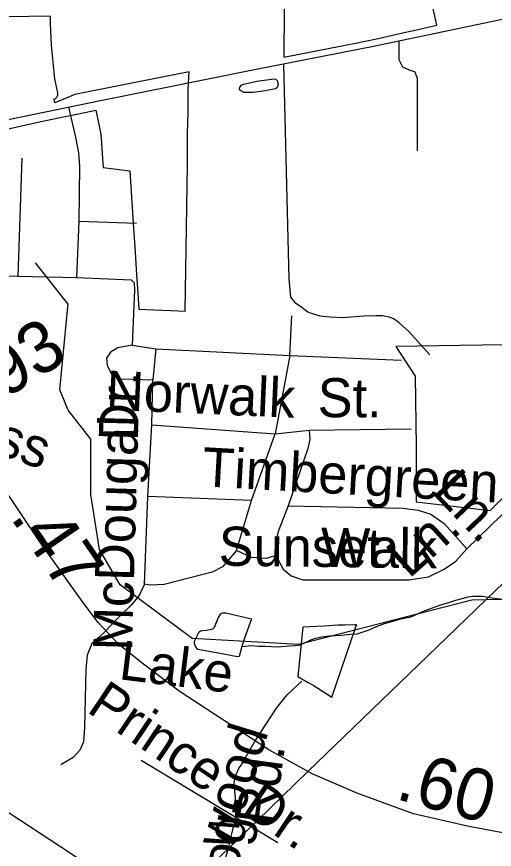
# Model space of a CAD drawing. Extents: x 2001466 to 31450019, y -30647475 to 847247.
# Drawn here: x 2053355 to 2055675, y 689904 to 693946 of the extents above; entities that cross this region are included whole.
import ezdxf

# ---------------------------------------------------------------- set-up
doc = ezdxf.new("R2010")
doc.units = 0
for name, color, linetype in [('Exist Boundary Political City Limit New Hole', 7, 'Continuous'), ('Exist Hydrographic Creek Single Shore', 7, 'Continuous'), ('Exist Hydrographic Misc Water Feature', 7, 'Continuous'), ('Exist Road Non-System Type 51', 7, 'Continuous'), ('Exist Road Non-System Type 51 Label', 7, 'Continuous'), ('Exist Road Secondary Mileage Hundredths English Label', 7, 'Continuous'), ('Exist Road Secondary Type 51 Attributed', 7, 'Continuous'), ('Exist Road Secondary Type 51 Label', 7, 'Continuous'), ('Exist Road Secondary Type 51 Number Label', 7, 'Continuous'), ('Exist Utilities Electrical Transmission Line', 7, 'Continuous'), ('Map Preparation Boundary City Limit Buffer Line', 7, 'Continuous')]:
    doc.layers.add(name, color=color, linetype=linetype)

msp = doc.modelspace()

# ---------------------------------------------------------------- linework, layer by layer
at = {"layer": 'Exist Boundary Political City Limit New Hole'}
for points in [[(2054654, 693982.1), (2054653.6, 693902.1), (2054653.4, 693829.4), (2054653, 693749.4), (2055000, 693818.2), (2055111, 693840.2), (2055208.5, 693862.6), (2055297.2, 693882.9), (2055396, 693905.6), (2055353.5, 694095.9)], [(2053279.1, 693393), (2053437.2, 693429.2), (2053474.2, 693437.7), (2053557.9, 693454.9), (2053655.5, 693474.9), (2053739.2, 693492.2), (2053763.2, 693384), (2053765, 693356.4), (2053771.8, 693256.6), (2053774.6, 693214.5), (2053904.1, 693197.2), (2053919.5, 692968.8), (2053922.9, 692918.7), (2053930.6, 692803.4), (2053938, 692693.4), (2053942.5, 692627.3), (2053949.2, 692526.7), (2054024.5, 692523.4), (2054104.1, 692519.9), (2054173.9, 692516.8), (2054184.9, 693227.4), (2054185.2, 693369.1), (2054185.5, 693378), (2054187.6, 693481.4), (2054188.8, 693594.8), (2054193, 693677.9), (2053890.6, 693617.9), (2053637.1, 693567.6), (2053541, 693527.2), (2053537, 693546.8), (2053539.1, 693547.5), (2053543.1, 693549.4), (2053546.8, 693551.9), (2053550.2, 693555.6), (2053553.6, 693561.1), (2053555.1, 693565.9), (2053555.6, 693570.3), (2053555.5, 693573.3), (2053554.9, 693576.8), (2053540.4, 693643.8), (2053531.1, 693741.4), (2053527.5, 693775.1), (2053524.6, 693808.9), (2053522.4, 693842.8), (2053520.8, 693876.6), (2053519.8, 693910.5), (2053519, 693948.9), (2053200.4, 693943.1)], [(2055291, 692200.8), (2055294.9, 691856.9), (2055294.9, 691591.2), (2055654.6, 691548.2), (2056307.6, 692204.6), (2056307.6, 692259.4), (2055717.2, 692353.1), (2055197.1, 692345.3), (2055291, 692200.8)], [(2054794.5, 690699.9), (2054886.6, 690642.8), (2055000, 690978.4), (2055005.2, 690993.9), (2055000, 690993.8), (2054998.1, 690993.8), (2054949, 690992.5), (2054915.2, 690991.7), (2054849.2, 690987.6), (2054779, 690983.3), (2054744.5, 690981.7), (2054720.1, 690743.2), (2054771.5, 690713.6), (2054794.5, 690699.9)]]:
    msp.add_lwpolyline(points, dxfattribs=at)
at = {"layer": 'Exist Hydrographic Creek Single Shore'}
for p, q in [((2053568.5, 689915.2), (2053002, 690286.3)), ((2053822.9, 689748.5), (2053568.5, 689915.2))]:
    msp.add_line(p, q, dxfattribs=at)
at = {"layer": 'Exist Hydrographic Misc Water Feature'}
for points in [[(2054570.2, 693640.2), (2054604.4, 693644.3), (2054614.5, 693642.4), (2054620.6, 693636.2), (2054624.3, 693620.2), (2054624.7, 693612.5), (2054618.4, 693600.5), (2054612.2, 693596.5), (2054562.6, 693586.2), (2054504.4, 693578.4), (2054474.4, 693578.1), (2054458.2, 693578.1), (2054446.6, 693583.9), (2054438.6, 693590), (2054436.7, 693596), (2054438.6, 693604.2), (2054446.6, 693613.9), (2054456.6, 693618.1), (2054472.4, 693622.1), (2054500.7, 693628), (2054530.6, 693634), (2054570.2, 693640.2)], [(2053600.5, 692503.7), (2053605, 692550.7), (2053447.1, 692750.8)], [(2055633.4, 691114.4), (2055565.9, 691113.1), (2054725, 690897.3), (2054208.1, 690927.5), (2053858.1, 691187.3), (2053758, 691359.9), (2053716, 691626.5), (2053715.1, 691895.6), (2053606, 692035.6), (2053565, 692134.9), (2053600.5, 692503.7)], [(2054449.4, 690888.6), (2054495.6, 690892.5), (2054529.8, 690890.6), (2054561.6, 690890.6), (2054623.5, 690887), (2054677.2, 690891), (2054709.4, 690893), (2054731.4, 690897), (2054757.4, 690907.2), (2054783.5, 690921.1), (2054807.4, 690929.2), (2054835.1, 690935.2), (2054873.3, 690939.6), (2054931.3, 690943.3), (2054977, 690947.7), (2055009.2, 690949.8), (2055033.2, 690957.9), (2055067.5, 690969.7), (2055103.3, 690985.8), (2055140.9, 690999.9), (2055177, 691009.9), (2055221, 691021.9), (2055269, 691032), (2055302.9, 691046.3), (2055330.7, 691060.4), (2055357, 691070.2), (2055411.1, 691088.4), (2055458.9, 691104.3), (2055488.6, 691112.7), (2055519, 691120.7), (2055548.7, 691128.8), (2055570.7, 691132.7), (2055617, 691132.6), (2055666.6, 691125.1), (2055713, 691118.9)], [(2057830.9, 689897.6), (2057633.9, 690060.5), (2057576.1, 690170), (2057426, 690333.8), (2057167, 690509.7), (2057033.1, 690650.2), (2056866, 690916), (2056774.9, 690999.9), (2056241, 691125.6), (2055633.4, 691114.4)], [(2054229.2, 690934.2), (2054241.3, 690960.3), (2054247.4, 690964.3), (2054257.5, 690966.4), (2054277.4, 690968.2), (2054295.2, 690970.4), (2054307.3, 690974.2), (2054315.5, 690982.3), (2054323.3, 690998.2), (2054335, 691028.4), (2054343.4, 691042.2), (2054349, 691048.2), (2054356.9, 691052.3), (2054371.1, 691052.6), (2054495.2, 691022.8), (2054461.3, 690928.6), (2054449.4, 690888.6)], [(2054449.4, 690888.6), (2054435.5, 690840.4), (2054427.5, 690838.4), (2054325.4, 690858.3), (2054235.4, 690874), (2054231.5, 690878.2), (2054221.4, 690892.3), (2054219.4, 690908.1), (2054219.6, 690914.1), (2054227.4, 690930), (2054229.2, 690934.2)]]:
    msp.add_lwpolyline(points, dxfattribs=at)
at = {"layer": 'Exist Road Non-System Type 51'}
for points in [[(2055301.4, 693294.6), (2055301.4, 693647.9), (2055289.5, 693677.6), (2055271.7, 693683.5), (2055230.1, 693701.4), (2055212.3, 693737), (2055212.3, 693826.5)], [(2054650.5, 693715.8), (2054676.9, 692673.7), (2054685.8, 692584.6), (2054706.6, 692557.9), (2054738.6, 692537.1), (2054750.3, 692526.9), (2054770.1, 692512.5), (2054785.9, 692506.2), (2054805.8, 692499.8), (2054827.7, 692493.3), (2054877.6, 692488.3), (2054941.5, 692485), (2055039.7, 692493), (2055099.7, 692495.8), (2055131.7, 692495.1), (2055163.6, 692488.5), (2055185.4, 692480), (2055199.2, 692471.8), (2055211, 692461.5), (2055230.6, 692443.1), (2055258.1, 692418.6), (2055361.8, 692304.4)], [(2053658.9, 692953.7), (2053661.3, 693218.3), (2053656.5, 693285), (2053642.2, 693361.3), (2053608.8, 693506.4)], [(2053380.2, 693258.8), (2053361.1, 692686.8)], [(2053647, 692679.6), (2053658.9, 692953.7)], [(2053658.9, 692953.7), (2053937.6, 692944.2)], [(2053361.1, 692686.8), (2053227.8, 692684.4)], [(2053361.1, 692686.8), (2053647, 692679.6)], [(2053647, 692679.6), (2053911.4, 692667.7), (2053925.7, 692653.4), (2053928, 692617.7), (2053916.1, 692350.5)], [(2054681.7, 692300.4), (2054691.2, 692493.5)], [(2053916.1, 692350.5), (2053847, 692338.6), (2053811.3, 692317.1), (2053792.3, 692288.5), (2053794.6, 692252.8), (2053816.1, 692212.2), (2053854.2, 692188.4), (2053916.1, 692186), (2054016.2, 692183.6)], [(2053916.1, 692350.5), (2054030.5, 692333.8)], [(2054030.5, 692333.8), (2054016.2, 692183.6)], [(2054030.5, 692333.8), (2054681.7, 692300.4)], [(2055542, 691363.3), (2056491.9, 692284.2), (2056549, 692327.1)], [(2054681.7, 692300.4), (2054610.2, 691921.5)], [(2054681.7, 692300.4), (2055223.8, 692279)], [(2054011.4, 691963.9), (2054016.2, 692183.6)], [(2053992.3, 691615.9), (2054011.4, 691963.9)], [(2054011.4, 691963.9), (2054610.2, 691921.5)], [(2054496.3, 691596.8), (2054610.2, 691921.5)], [(2054610.2, 691921.5), (2054776, 691938.6)], [(2054776, 691938.6), (2054778.4, 691893.3), (2054768.8, 691850.4), (2054673.6, 691571.6)], [(2054776, 691938.6), (2055271.4, 691945.8)], [(2053975.7, 691191.7), (2053992.3, 691615.9)], [(2054496.3, 691596.8), (2053992.3, 691615.9)], [(2054422.5, 691353.7), (2054496.3, 691596.8)], [(2054673.6, 691571.6), (2054625, 691446.7), (2054610.7, 691382.3), (2054613.1, 691329.9)], [(2054673.6, 691571.6), (2055230.9, 691559.7), (2055304.8, 691550.1), (2055366.7, 691531.1), (2055431, 691485.8), (2055542, 691363.3)], [(2054422.5, 691353.7), (2054354.4, 691275.1), (2054304.4, 691248.9), (2054070.9, 691189.3), (2054004.3, 691186.9), (2053975.7, 691191.7)], [(2054613.1, 691329.9), (2054567.8, 691315.6), (2054496.3, 691320.4), (2054422.5, 691353.7)], [(2054613.1, 691329.9), (2054650.2, 691264.1), (2054688.3, 691230.8), (2054745.5, 691211.7), (2055260, 691211.7), (2055355.2, 691226), (2055431.5, 691264.1), (2055488.6, 691302.3), (2055542, 691363.3)], [(2053975.7, 691191.7), (2053949.5, 691136.6), (2053913.7, 691091.3), (2053854.2, 691034.1), (2053778, 690955.5)], [(2053778, 690955.5), (2053719.9, 690902.8), (2053698.4, 690845.6), (2053691.3, 690776.5), (2053684.1, 690495.2), (2053679.4, 690426.1), (2053662.7, 690385.6), (2053629.3, 690349.8), (2053569.8, 690314.1)], [(2054514.1, 690429.7), (2054616.9, 690589.4), (2054669.3, 690653.7), (2054740.7, 690720.5)], [(2054356.9, 689815), (2054386.6, 689920.3), (2054397.6, 689966), (2054404.1, 689991.9), (2054417.3, 690051.6), (2054419.9, 690077.6), (2054418.9, 690129.6), (2054417.4, 690151.6), (2054415.7, 690169.7), (2054410.9, 690225.8), (2054417.6, 690261.6), (2054423.9, 690273.5), (2054434.3, 690295.3), (2054448.8, 690317), (2054459.1, 690334.8), (2054514.1, 690429.7)], [(2053959.5, 690336.7), (2054624, 689936.3)]]:
    msp.add_lwpolyline(points, dxfattribs=at)
at = {"layer": 'Exist Road Secondary Type 51 Attributed'}
for points in [[(2055890.5, 693968.8), (2055088.9, 693800.6), (2054517.7, 693690.1), (2053761.9, 693537.7), (2053329.5, 693449.2), (2052824.6, 693345), (2052640, 693311.1), (2052497.9, 693300), (2052232.8, 693298.4), (2052012.7, 693290.6)], [(2057671.9, 689435.8), (2057551.9, 689500.6), (2057342.1, 689604.8), (2057192.2, 689663.2), (2056983.9, 689724), (2056542.1, 689823.5), (2055933, 689942.7), (2055551.2, 690013.7), (2055282.9, 690075.3), (2055011.5, 690174), (2054790.6, 690270.3), (2054579.2, 690387.2), (2054143.7, 690672.2), (2053965.4, 690808), (2053848.6, 690901.1), (2053750.8, 691005.3), (2053676.6, 691103.2), (2053471.5, 691391.4), (2053272.7, 691686.7), (2052919.2, 692202.2), (2052770.9, 692431.2), (2052668.3, 692566.2)]]:
    msp.add_lwpolyline(points, dxfattribs=at)
at = {"layer": 'Exist Utilities Electrical Transmission Line'}
for p, q in [((2055396.8, 690886), (2055633.4, 691114.4)), ((2054768.2, 690279.2), (2055396.8, 690886)), ((2054461.1, 689982.7), (2054768.2, 690279.2)), ((2054312.9, 689839.6), (2054461.1, 689982.7))]:
    msp.add_line(p, q, dxfattribs=at)
msp.add_lwpolyline([(2055633.4, 691114.4), (2056033.6, 691500.7), (2057399.4, 692809)], dxfattribs=at)
at = {"layer": 'Map Preparation Boundary City Limit Buffer Line'}
for points in [[(2054654, 693982.1), (2054653.6, 693902.1), (2054653.4, 693829.4), (2054653, 693749.4), (2055000, 693818.2), (2055111, 693840.2), (2055208.5, 693862.6), (2055297.2, 693882.9), (2055396, 693905.6), (2055353.5, 694095.9)], [(2053279.1, 693393), (2053437.2, 693429.2), (2053474.2, 693437.7), (2053557.9, 693454.9), (2053655.5, 693474.9), (2053739.2, 693492.2), (2053763.2, 693384), (2053765, 693356.4), (2053771.8, 693256.6), (2053774.6, 693214.5), (2053904.1, 693197.2), (2053919.5, 692968.8), (2053922.9, 692918.7), (2053930.6, 692803.4), (2053938, 692693.4), (2053942.5, 692627.3), (2053949.2, 692526.7), (2054024.5, 692523.4), (2054104.1, 692519.9), (2054173.9, 692516.8), (2054184.9, 693227.4), (2054185.2, 693369.1), (2054185.5, 693378), (2054187.6, 693481.4), (2054188.8, 693594.8), (2054193, 693677.9), (2053890.6, 693617.9), (2053637.1, 693567.6), (2053541, 693527.2), (2053537, 693546.8), (2053539.1, 693547.5), (2053543.1, 693549.4), (2053546.8, 693551.9), (2053550.2, 693555.6), (2053553.6, 693561.1), (2053555.1, 693565.9), (2053555.6, 693570.3), (2053555.5, 693573.3), (2053554.9, 693576.8), (2053540.4, 693643.8), (2053531.1, 693741.4), (2053527.5, 693775.1), (2053524.6, 693808.9), (2053522.4, 693842.8), (2053520.8, 693876.6), (2053519.8, 693910.5), (2053519, 693948.9), (2053200.4, 693943.1)], [(2055291, 692200.8), (2055294.9, 691856.9), (2055294.9, 691591.2), (2055654.6, 691548.2), (2056307.6, 692204.6), (2056307.6, 692259.4), (2055717.2, 692353.1), (2055197.1, 692345.3), (2055291, 692200.8)], [(2054794.5, 690699.9), (2054886.6, 690642.8), (2055000, 690978.4), (2055005.2, 690993.9), (2055000, 690993.8), (2054998.1, 690993.8), (2054949, 690992.5), (2054915.2, 690991.7), (2054849.2, 690987.6), (2054779, 690983.3), (2054744.5, 690981.7), (2054720.1, 690743.2), (2054771.5, 690713.6), (2054794.5, 690699.9)]]:
    msp.add_lwpolyline(points, dxfattribs=at)

# ---------------------------------------------------------------- texts
at = {"layer": 'Exist Road Non-System Type 51 Label'}
for s, rotation, p in [('Norwalk', 357.5094, (2053786.6, 692038.5)), ('Dr.', 88.4479, (2053943.4, 691884.1)), ('St.', 359.744, (2054816.8, 692001.7)), ('McDougal', 88.4478, (2053915.8, 690865.7)), ('Timbergreen', 356.816, (2054252.3, 691666.4)), ('Ln.', 313.5435, (2055368, 691635.9)), ('Ln.', 41.9273, (2055260.8, 691214.3)), ('Sunset', 359.2879, (2054335.6, 691281.2)), ('Walk', 359.2879, (2054831.4, 691275.1)), ('Prince', 326.0702, (2053689.8, 690573.9)), ('wood', 72.7176, (2054399, 689894.4)), ('Rd.', 82.1916, (2054605.4, 690013.4)), ('Dr.', 326.0702, (2054441.4, 690082.8)), ('Dog-', 78.5776, (2054389.4, 689600.4))]:
    msp.add_text(s, height=190, rotation=rotation, dxfattribs=at).set_placement(p)
at = {"layer": 'Exist Road Secondary Mileage Hundredths English Label'}
for s, rotation, p in [('.47', 304.5232, (2053321.3, 691515.4)), ('.60', 344.701, (2055189.1, 690149.9))]:
    msp.add_text(s, height=250, rotation=rotation, dxfattribs=at).set_placement(p)
at = {"layer": 'Exist Road Secondary Type 51 Label'}
for s, rotation, p in [('Bass', 341.191, (2052945.1, 691928.6)), ('Lake', 352.9445, (2053847.4, 690730.1))]:
    msp.add_text(s, height=190, rotation=rotation, dxfattribs=at).set_placement(p)
at = {"layer": 'Exist Road Secondary Type 51 Number Label'}
msp.add_text('1393', height=250, rotation=31.918, dxfattribs=at).set_placement((2052982, 691892.2))

doc.saveas('drawing.dxf')
